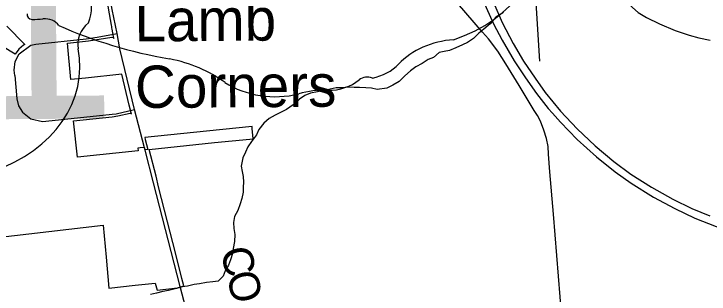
# Model space of a CAD drawing. Extents: x 114604 to 551442, y 316898 to 567001.
# Drawn here: x 151606 to 158450, y 436359 to 439120 of the extents above; entities that cross this region are included whole.
import ezdxf

# ---------------------------------------------------------------- set-up
doc = ezdxf.new("R2010")
doc.units = 0
for name, color, linetype in [('_CIVIL_CONSTRUCTION', 7, 'Continuous'), ('GE_P_Alignment_1000_Cardinal_Points', 7, 'Continuous'), ('GE_P_Alignment_1000_Stations', 7, 'Continuous'), ('GE_P_Alignment_100_Cardinal_Points', 7, 'Continuous'), ('GE_P_Alignment_100_Stations', 7, 'Continuous'), ('GE_P_Alignment_500_Bearings', 7, 'Continuous'), ('GE_P_Alignment_500_Curve_Data', 7, 'Continuous'), ('PM_P_Cells', 7, 'Continuous'), ('PM_P_CL_Double_Solid', 7, 'Continuous')]:
    doc.layers.add(name, color=color, linetype=linetype)

msp = doc.modelspace()

# ---------------------------------------------------------------- linework, layer by layer
at = {"layer": '_CIVIL_CONSTRUCTION'}
for points in [[(156053.8, 439709), (156163.9, 439410), (156256.7, 439184.4), (156328.8, 439021.2), (156412.7, 438859.7), (156530.6, 438656.3), (156641.6, 438488.2), (156751.9, 438335.2), (156866.5, 438187.8), (156908.1, 438141.2)], [(156908.1, 438141.2), (156987.9, 438052), (157151.2, 437882.9), (157341.2, 437711.7), (157524.1, 437564.8), (157682.4, 437452.4), (157903.5, 437315.1), (158111.6, 437201.9), (158309.1, 437108.4), (158519.3, 437024.2), (158824.6, 436925.6), (159054.4, 436868.2), (159297.9, 436823.6), (159539, 436796.4), (159718.6, 436785), (159986.1, 436782.3), (160418.1, 436779.1)]]:
    msp.add_lwpolyline(points, dxfattribs=at)
at = {"layer": 'GE_P_Alignment_1000_Cardinal_Points'}
for points in [[(151614.2, 438512.7), (151609, 438566.2), (151618.3, 438651.1), (151656.8, 438727.5), (151773.3, 438811.1), (151822.2, 438822.8), (152317.5, 438875), (152425.4, 438891.6), (152622.1, 438925.8)], [(151614.2, 438512.7), (151635.8, 438284.3), (151653.1, 438214), (151691.1, 438152.4), (151771.9, 438086.9), (151888.4, 438060.4), (151919.5, 438061.3), (152572.4, 438131.5), (152612.4, 438135.8), (152795, 438179.3)]]:
    msp.add_lwpolyline(points, dxfattribs=at)
at = {"layer": 'GE_P_Alignment_1000_Stations'}
for points in [[(156053.8, 439709), (156163.9, 439410), (156256.7, 439184.4), (156328.8, 439021.2), (156412.7, 438859.7), (156530.6, 438656.3), (156641.6, 438488.2), (156751.9, 438335.2), (156866.5, 438187.8), (156908.1, 438141.2)], [(156142.8, 439706.6), (156231.3, 439468.1), (156331.5, 439224.5), (156413.9, 439035.2), (156520.8, 438827.5), (156624, 438653.3), (156736.3, 438485.1), (156836.9, 438346.8), (156986.5, 438162.6), (157151.1, 437987.7), (157329.4, 437819.9), (157513.5, 437666.1), (157680, 437542.2), (157882.5, 437411.6), (158091.8, 437292.7), (158281.2, 437202.5), (158455.5, 437128.5)], [(156908.1, 438141.2), (156987.9, 438052), (157151.2, 437882.9), (157341.2, 437711.7), (157524.1, 437564.8), (157682.4, 437452.4), (157903.5, 437315.1), (158111.6, 437201.9), (158309.1, 437108.4), (158519.3, 437024.2), (158824.6, 436925.6), (159054.4, 436868.2), (159297.9, 436823.6), (159539, 436796.4), (159718.6, 436785), (159986.1, 436782.3), (160418.1, 436779.1)]]:
    msp.add_lwpolyline(points, dxfattribs=at)
at = {"layer": 'GE_P_Alignment_100_Cardinal_Points'}
msp.add_line((156785, 438653.9), (156716, 439691.4), dxfattribs=at)
for points in [[(156883.1, 437564.3), (156868.1, 437736.9), (156864.1, 437814.4), (156850.1, 437891.8), (156824.2, 437975.8), (156789.9, 438063.2), (156759.2, 438120.3), (156726.6, 438169.1), (156578.5, 438413.8), (156448.9, 438628.5), (156368.8, 438752.6), (156278.6, 438873.3), (156219.2, 438940.3), (155973.3, 439225.7), (155551.6, 439722.5)], [(157545.9, 439670.5), (157551.6, 439479.9), (157556.7, 439440.6), (157565.3, 439400.2), (157575, 439371.7), (157591.8, 439331.8), (157631.4, 439257.5), (157695.3, 439181.6), (157750.7, 439135.1), (157832.3, 439083.6), (157961.2, 439020.3), (158115.3, 438955.4), (158252, 438910.3), (158349.4, 438884.1), (158458.9, 438861.5)], [(157081.6, 435078.9), (157054.7, 435450.2), (157039.9, 435633.7), (157001, 436127.1), (156919.5, 437145.9), (156883.1, 437564.3)]]:
    msp.add_lwpolyline(points, dxfattribs=at)
at = {"layer": 'GE_P_Alignment_100_Stations'}
for points in [[(151410.4, 436911.8), (152484.1, 437039.2), (152512.9, 436722.2), (152541.7, 436416.8), (152800.3, 436445.5), (152996.1, 436467.3), (153014.9, 436396.4), (153217.8, 436419.6), (153280.4, 436439.3), (153258.8, 436512.2), (153195.6, 436766), (153117.8, 437069.9), (153028.9, 437417.1), (153007.3, 437521.6), (152938.7, 437785.3), (153580.1, 437851.4), (153928.4, 437885.9), (153961.9, 437889.3), (153953, 437991), (153951.2, 438011), (153375, 437950.7), (152894.1, 437901.1), (152899, 437881.3), (152923.1, 437783.3), (152896.8, 437779.6), (152890.4, 437804.5), (152847.6, 437798.7), (152827.7, 437796.6), (152830.3, 437771.7), (152231.3, 437706.8), (152193.4, 438067), (152572.6, 438106.6), (152629.8, 438115.3), (152749.4, 438142.6), (152758.3, 438138.8), (152764.6, 438130.4), (152741.9, 438220.9), (152667.2, 438525.4), (152311.4, 438487.7), (152166.7, 438472.4), (152132.3, 438830.6), (152341.8, 438853.4), (152570, 438891.4), (152583, 438886), (152588.4, 438877.3), (152572.2, 438967.7), (152571.6, 438981.1), (152569.7, 438994.4), (152566.3, 439007.4), (152514.3, 439309.3)], [(151537.5, 439000), (151713.7, 438818.4), (151701.5, 438811.4), (151654.8, 438771.2), (151618.8, 438723), (151225.7, 438960.2)]]:
    msp.add_lwpolyline(points, dxfattribs=at)
at = {"layer": 'GE_P_Alignment_500_Bearings'}
msp.add_line((152897.7, 437778), (152892.4, 437798.6), dxfattribs=at)
for points in [[(152892.4, 437798.6), (152795, 438179.3), (152649.7, 438776.5), (152622.1, 438925.8), (152572.8, 439162.6), (152547.9, 439309.8)], [(153243.7, 436434.8), (152980.6, 437453.9), (152897.7, 437778)], [(154338.3, 428523.9), (153953.3, 432244.2), (153783.3, 434011.5), (153716.4, 434748.9), (153493.3, 435494.8), (153392.7, 435859.2), (153263.6, 436358), (153243.7, 436434.8)]]:
    msp.add_lwpolyline(points, dxfattribs=at)
at = {"layer": 'GE_P_Alignment_500_Curve_Data'}
for centre, major_axis, start_param, end_param in [((155402.2, 439886.2), (1384.8, 10), 5.101753, 6.440018), ((151831, 439174.5), (539.9, 3.9), 5.934695, 6.695948), ((151796.9, 439113.4), (61, 0.4), 3.00124, 4.508301), ((151803.8, 439437.8), (465.6, 3.3), 4.665946, 4.897461), ((151902.6, 438938.2), (167.9, 1.2), 0.519207, 1.627899), ((152627.4, 438817.7), (392.8, 2.8), 2.387724, 3.262537), ((154001.9, 441801.5), (3998, 28.8), 4.195995, 4.488959), ((155997.8, 438260.5), (758.4, 5.5), 1.647645, 2.488433), ((150871.2, 438594.1), (1384.8, 10), 5.101753, 6.440018), ((152839.4, 437703.7), (1250.9, 9), 0.823519, 1.323588), ((155032.7, 438836.3), (447.4, 3.2), 4.937069, 5.64225), ((154701.9, 438705.2), (422.9, 3), 4.691044, 5.507374), ((155086.6, 438400.9), (119.1, 0.9), 1.147584, 2.315152), ((154183.5, 438938.9), (793.8, 5.7), 4.026481, 4.996735), ((154650, 437846.2), (652.2, 4.7), 1.495662, 1.94098)]:
    msp.add_ellipse(centre, major_axis=major_axis, ratio=0.8, start_param=start_param, end_param=end_param, dxfattribs=at)
at = {"layer": 'PM_P_Cells'}
msp.add_lwpolyline([(156427.4, 439132), (156351.2, 439086.4), (156294.8, 439022.6), (156232.5, 438968.8), (156182.2, 438929.1), (156131.9, 438877.2), (156071.7, 438837.5), (156021.6, 438815.8), (155955.4, 438786.1), (155895.3, 438760.4), (155843.2, 438750.7), (155791.1, 438739), (155736.9, 438691.3), (155684.7, 438669.5), (155626.5, 438631.8), (155564.3, 438598.1), (155510.1, 438558.3), (155453.8, 438508.6), (155397.5, 438452.8), (155337.3, 438419.1), (155277.1, 438387.4), (155181, 438375.9), (155125.1, 438388.3), (155071.1, 438392.7), (155007.1, 438395.1), (154955.1, 438395.4), (154895.1, 438397.8), (154837.1, 438392.2), (154779.1, 438390.5), (154721, 438378.9), (154660.9, 438365.2), (154594.9, 438351.6), (154524.8, 438340), (154468.7, 438314.3), (154416.4, 438278.6), (154356.1, 438222.8), (154289.8, 438177.1), (154229.7, 438149.4), (154177.5, 438121.7), (154119.3, 438088), (154065.1, 438044.2), (154018.7, 437982.3), (153994.4, 437928.4), (153946, 437862.5), (153907.7, 437810.6), (153885.4, 437758.6), (153861.1, 437700.6), (153842.6, 437618.5), (153854.3, 437566.3), (153862.1, 437516.2), (153865.7, 437462), (153863.5, 437411.9), (153863.2, 437361.8), (153848.8, 437299.7), (153834.5, 437247.6), (153810.1, 437181.6), (153777.8, 437123.7), (153769.5, 437065.6), (153771.1, 437005.4), (153780.8, 436945.2), (153776.4, 436877.1), (153766, 436808.9), (153759.7, 436758.9), (153739.4, 436696.8), (153717.1, 436642.8), (153686.7, 436586.9), (153666.4, 436534.9), (153616.2, 436487.1), (153564.1, 436479.4), (153502.1, 436471.8), (153434, 436460.2), (153380, 436454.5), (153313.9, 436436.9), (153263.8, 436429.2), (153207.7, 436413.5), (153129.6, 436395.9), (153073.6, 436384.3), (153009.5, 436368.6), (152949.4, 436355)], dxfattribs=at)

# ---------------------------------------------------------------- texts
at = {"layer": '_CIVIL_CONSTRUCTION'}
for s, p in [('Lamb', (152794.2, 438847.6)), ('Corners', (152799, 438192))]:
    msp.add_text(s, height=417.01, rotation=0.41206, dxfattribs=at).set_placement(p)
at = {"layer": 'GE_P_Alignment_500_Curve_Data'}
msp.add_text('161', height=2088.34, rotation=0.41195, dxfattribs=at).set_placement((147973.1, 438056.8))
at = {"layer": 'PM_P_CL_Double_Solid'}
for s, rotation, p in [('C', 284.00437, (153636.3, 436788.1)), ('O', 284.00514, (153695.9, 436549.1))]:
    msp.add_text(s, height=300, rotation=rotation, dxfattribs=at).set_placement(p)

doc.saveas('drawing.dxf')
